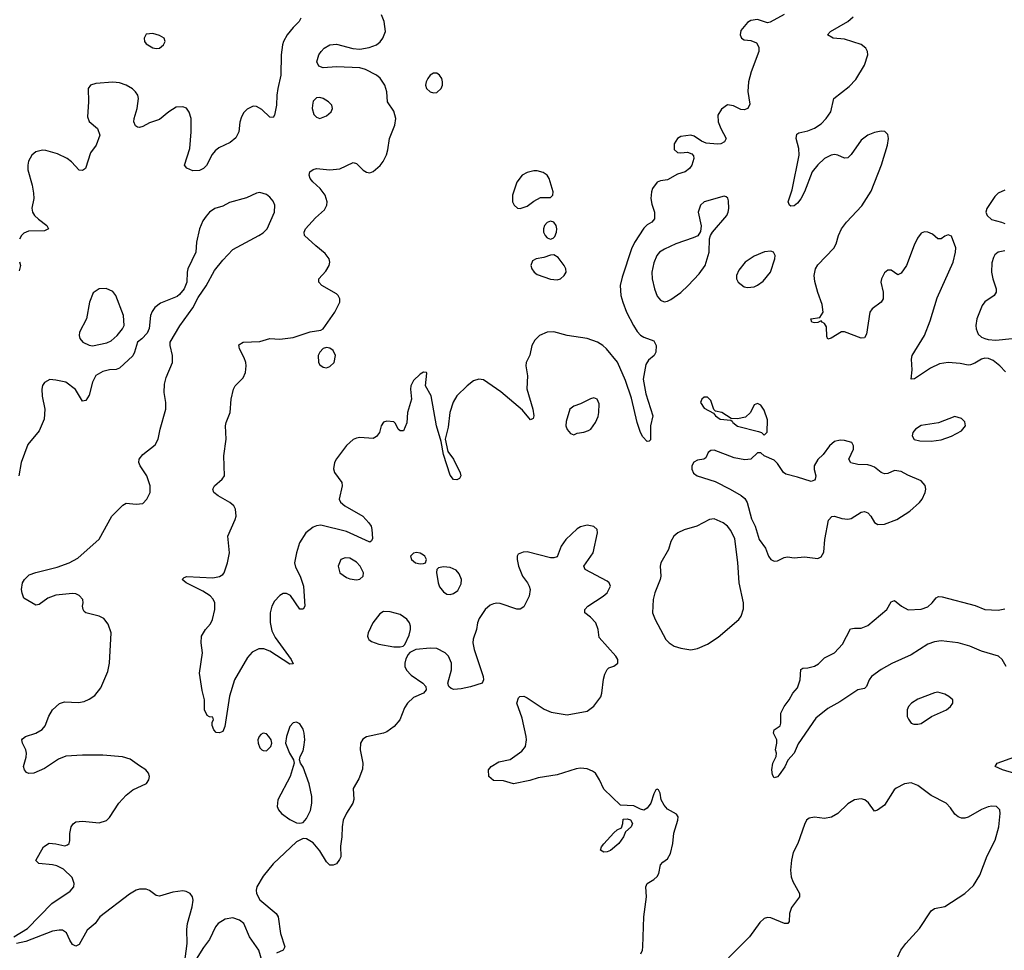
# Model space of a CAD drawing. Header units: inches. Extents: x 1449094 to 1618372, y 389908 to 534307.
# Tile 258 of 494: x 1581813 to 1587707, y 431350 to 436921. Entities that reach past the tile are written whole.
import ezdxf

# ---------------------------------------------------------------- set-up
doc = ezdxf.new("R2010")
doc.units = ezdxf.units.IN
doc.header["$MEASUREMENT"] = 0
doc.layers.add('B5483', color=7, linetype='Continuous')

msp = doc.modelspace()

# ---------------------------------------------------------------- linework, layer by layer
at = {"layer": 'B5483', "color": 5}
for points, elevation in [([(1583496.4, 436930), (1583486.7, 436910), (1583450, 436874.3), (1583414.3, 436830), (1583391.5, 436790), (1583386, 436770), (1583377.5, 436710), (1583376.9, 436590), (1583357.8, 436510), (1583351.5, 436468.5), (1583350.3, 436410), (1583339.3, 436350), (1583330, 436336), (1583310, 436337), (1583263.2, 436383.2), (1583230, 436402), (1583210, 436403.5), (1583175, 436385), (1583155.2, 436364.8), (1583140.2, 436339.8), (1583131.5, 436308.5), (1583124.2, 436250), (1583106.7, 436213.3), (1583073.6, 436186.4), (1583005.5, 436154.5), (1582983.2, 436136.8), (1582965.9, 436114.1), (1582931.2, 436048.8), (1582913, 436030), (1582890, 436018.3), (1582850, 436015.6), (1582813, 436033), (1582799.6, 436050), (1582830.8, 436150), (1582840.3, 436250), (1582839.2, 436330), (1582828.6, 436368.6), (1582811.8, 436391.8), (1582790, 436400.5), (1582750, 436397.2), (1582707, 436370), (1582650, 436323.5), (1582590, 436303), (1582550, 436282), (1582530, 436275.1), (1582518, 436278), (1582506, 436286), (1582496.2, 436310), (1582497.6, 436330), (1582516.9, 436390), (1582525.1, 436450), (1582520.9, 436470), (1582506, 436490), (1582487.7, 436507.7), (1582450, 436529.4), (1582410, 436542.9), (1582370, 436547), (1582270, 436539.3), (1582238, 436530), (1582222.8, 436510), (1582225.5, 436430), (1582219.8, 436339.8), (1582230, 436311.3), (1582278.8, 436270), (1582294, 436230), (1582270.4, 436169.6), (1582236.4, 436123.6), (1582206.8, 436030), (1582190, 436018), (1582170, 436020.9), (1582123.7, 436070), (1582097.2, 436090), (1582038.9, 436118.9), (1581970, 436137.4), (1581950, 436139.7), (1581910, 436129.6), (1581886, 436110), (1581866.5, 436073.5), (1581861.1, 436050), (1581862.3, 436022.3), (1581888.2, 435930), (1581896.3, 435883.7), (1581897.3, 435850), (1581886.6, 435793.4), (1581890.4, 435770), (1581902.4, 435750), (1581926.3, 435726.3), (1581976.4, 435690), (1581985.5, 435670), (1581962.6, 435657.4), (1581865.5, 435654.5), (1581837.2, 435642.8), (1581824.4, 435630), (1581811.7, 435608.3)], 520), ([(1586390, 436953.3), (1586306.2, 436906.2), (1586290, 436903), (1586230, 436922), (1586190, 436916.3), (1586170, 436905.1), (1586130, 436857.2), (1586126.7, 436830), (1586134, 436810), (1586150, 436800.4), (1586190, 436796.5), (1586222.8, 436782.8), (1586237.7, 436757.7), (1586238, 436730), (1586191.6, 436610), (1586176.3, 436550), (1586172.3, 436492.3), (1586183.6, 436416.4), (1586172.2, 436390), (1586150, 436381.1), (1586130, 436383.5), (1586086.1, 436406.1), (1586050, 436411.1), (1586014.1, 436385.9), (1585992.3, 436350), (1585993.7, 436310), (1586009.5, 436269.5), (1586041.3, 436210), (1586032.4, 436190), (1586010, 436178.3), (1585990, 436176.4), (1585922, 436182), (1585893.9, 436193.9), (1585850, 436224.5), (1585830, 436229.5), (1585770, 436222), (1585750.8, 436210), (1585730, 436179), (1585730, 436144), (1585750, 436127), (1585770, 436123.7), (1585810, 436128), (1585837.3, 436117.3), (1585845.8, 436105.8), (1585848.2, 436090), (1585836, 436050), (1585823.1, 436030), (1585796.3, 436010), (1585750, 435995.8), (1585690, 435963.1), (1585650, 435956.8), (1585630, 435948.3), (1585602, 435910), (1585595, 435890), (1585590.2, 435850), (1585596.5, 435816.5), (1585613.4, 435770), (1585613.4, 435730), (1585597.3, 435710), (1585570, 435693.6), (1585550, 435673.6), (1585492.9, 435587.1), (1585475.5, 435550), (1585419.2, 435380.8), (1585408.4, 435330), (1585412, 435270), (1585422.6, 435230), (1585444.9, 435170), (1585487.1, 435090), (1585510, 435054.6), (1585530, 435033.6), (1585550, 435021.6), (1585610, 434999), (1585622.3, 434970), (1585620.6, 434930), (1585611.3, 434910), (1585577.5, 434882.5), (1585562, 434858), (1585545, 434770), (1585560.9, 434680.9), (1585603.8, 434550), (1585588.4, 434490), (1585590, 434406), (1585582, 434398), (1585570, 434395.3), (1585543.8, 434423.8), (1585530, 434449), (1585508.9, 434508.9), (1585474.9, 434654.9), (1585440.3, 434760.3), (1585391, 434871), (1585325.6, 434950), (1585304.2, 434970), (1585272.4, 434990), (1585210, 435012.5), (1585090, 435029.8), (1585010, 435051.9), (1584970, 435049.7), (1584924, 435030), (1584896.7, 435003.3), (1584878.4, 434970), (1584866.4, 434913.6), (1584844, 434870), (1584843, 434850), (1584852.7, 434790), (1584848.7, 434711.3), (1584885.3, 434590), (1584890.3, 434549.7), (1584886.8, 434533.2), (1584870, 434526.6), (1584822.8, 434582.8), (1584693.8, 434693.8), (1584590, 434765.6), (1584562, 434770), (1584530, 434759.3), (1584491.5, 434730), (1584429.4, 434670), (1584408.7, 434631.3), (1584387.3, 434570), (1584377.9, 434482.1), (1584360.4, 434410), (1584377, 434337), (1584410.2, 434290), (1584450.6, 434209.4), (1584453.4, 434190), (1584444.9, 434175.1), (1584430, 434167), (1584410, 434169.4), (1584390, 434195.3), (1584350, 434318), (1584336.2, 434396.2), (1584307.9, 434490), (1584276.8, 434670), (1584242.9, 434730), (1584250, 434806), (1584249, 434809), (1584230, 434811.8), (1584210, 434798.4), (1584170, 434762), (1584155.3, 434730), (1584152.2, 434710), (1584159.5, 434650), (1584134, 434570), (1584130, 434508.7), (1584110, 434459.5), (1584090, 434460.7), (1584079.5, 434470), (1584063.7, 434503.7), (1584053, 434513), (1584010, 434517.6), (1583990, 434512), (1583977.6, 434490), (1583966.5, 434450), (1583950, 434425.7), (1583930, 434414.5), (1583850, 434419.8), (1583830, 434416.8), (1583810, 434407.1), (1583770, 434371.6), (1583710, 434292.7), (1583698.4, 434270), (1583692, 434232), (1583697.2, 434210), (1583741.7, 434150), (1583743.6, 434130), (1583726.4, 434050), (1583733.4, 434033.4), (1583759.1, 434010), (1583867.3, 433950), (1583904, 433910), (1583916.3, 433890), (1583920.5, 433870), (1583924.9, 433815.1), (1583919.3, 433800.7), (1583910, 433793.2), (1583905.4, 433794.6), (1583770, 433856.5), (1583615.2, 433895.2), (1583590, 433892.1), (1583570, 433883.9), (1583525.8, 433850), (1583488.1, 433790), (1583470.2, 433729.8), (1583458.6, 433670), (1583463.6, 433643.6), (1583491.4, 433590), (1583511.6, 433530), (1583519.3, 433410), (1583510, 433393.2), (1583490, 433392.7), (1583433.5, 433473.5), (1583410, 433487.1), (1583390, 433486), (1583370, 433475.1), (1583339.5, 433440.5), (1583323.5, 433410), (1583312.7, 433370), (1583311.8, 433311.8), (1583322, 433262), (1583342.7, 433222.7), (1583438, 433090), (1583450, 433066), (1583430, 433063.7), (1583310, 433140.5), (1583274.3, 433154.3), (1583244.5, 433155.5), (1583204.5, 433135.5), (1583176.7, 433103.3), (1583098.4, 432970), (1583068.3, 432871.7), (1583042, 432690), (1583030, 432660.7), (1583010, 432651.5), (1582990, 432654.5), (1582974.5, 432670), (1582964.7, 432695.3), (1582964.7, 432715.3), (1582973.2, 432730), (1582970, 432746), (1582950, 432748), (1582936.4, 432756.4), (1582919, 432790), (1582919, 432850), (1582905.6, 432905.6), (1582889.6, 433010), (1582908.2, 433130), (1582899.6, 433190), (1582900.9, 433230), (1582925.6, 433270), (1582954.9, 433305.1), (1582966.6, 433330), (1582980.8, 433390), (1582980.9, 433430), (1582972.2, 433452.2), (1582953, 433473), (1582910, 433499.7), (1582809.2, 433550), (1582785.2, 433570), (1582797.2, 433582.8), (1582812.9, 433587.1), (1582970, 433580.3), (1583010, 433587), (1583030, 433599.3), (1583038, 433610), (1583058, 433670), (1583068.5, 433730), (1583059.1, 433830), (1583102.6, 433930), (1583108.2, 433950), (1583105.1, 433990), (1583094.3, 434010), (1583070.6, 434030.6), (1583000.9, 434070), (1582975.1, 434090), (1582969.3, 434110), (1582979.3, 434130), (1583025.2, 434170), (1583039.3, 434190), (1583035.6, 434310), (1583049.3, 434410), (1583046, 434490), (1583049.3, 434510), (1583073.2, 434570), (1583079.3, 434650), (1583092.7, 434710), (1583102.7, 434730), (1583150, 434776.3), (1583165.4, 434810), (1583169.7, 434850), (1583166.9, 434870), (1583157.6, 434897.6), (1583129.3, 434950), (1583126, 434974), (1583150, 434990.7), (1583250, 434994.9), (1583310, 435012.2), (1583370, 435008.4), (1583450, 435018.9), (1583553, 435053), (1583616.6, 435063.4), (1583630, 435070.8), (1583700.4, 435170), (1583729.7, 435230), (1583729.7, 435250), (1583720.5, 435270), (1583710, 435280.5), (1583620.9, 435330), (1583603.7, 435350), (1583604.5, 435370), (1583644.9, 435415.1), (1583666.6, 435450), (1583669.5, 435470), (1583665.1, 435490), (1583642.5, 435522.5), (1583586.7, 435566.7), (1583518.7, 435630), (1583515.4, 435650), (1583523.5, 435670), (1583584.7, 435735.3), (1583637.4, 435782.6), (1583651.5, 435810), (1583652.8, 435830), (1583642.7, 435870), (1583611.4, 435911.4), (1583567, 435950), (1583552.3, 435970), (1583546.6, 435990), (1583549.3, 436010), (1583570, 436024.9), (1583590, 436030.4), (1583670, 436022.3), (1583730, 436027.8), (1583810, 436066.4), (1583830, 436060.5), (1583870, 436020.7), (1583890, 436007.7), (1583910, 436005.5), (1583930, 436013.4), (1583971.1, 436048.9), (1583988.2, 436071.8), (1584008.3, 436111.7), (1584017.7, 436142.3), (1584027.4, 436210), (1584058.3, 436290), (1584064, 436330), (1584053.7, 436373.7), (1584014.7, 436430), (1584011.9, 436490), (1583999.3, 436530), (1583971.3, 436571.3), (1583950, 436588.4), (1583883.1, 436623.1), (1583850, 436632.4), (1583710, 436639.7), (1583630, 436632.2), (1583603.8, 436643.8), (1583592.2, 436670), (1583603.1, 436710), (1583617.2, 436730), (1583636.3, 436750), (1583670, 436770.3), (1583710, 436773.8), (1583808.2, 436748.2), (1583850, 436745), (1583906.1, 436753.9), (1583950, 436770.3), (1583971.8, 436788.2), (1583987.8, 436810), (1584002.4, 436850), (1583995.8, 436910), (1583978.3, 436950)], 520), ([(1587713.8, 434813.8), (1587679.3, 434850), (1587640.1, 434880.1), (1587612.1, 434892.1), (1587590, 434894), (1587570, 434889.6), (1587530, 434865.1), (1587504.7, 434855.3), (1587490, 434853.6), (1587443.1, 434863.1), (1587370, 434868.7), (1587318.3, 434861.7), (1587264.5, 434835.5), (1587170, 434772), (1587149.6, 434769.6), (1587155.6, 434824.4), (1587151.6, 434888.4), (1587155.6, 434910), (1587229.8, 435030.2), (1587262.5, 435117.5), (1587304.8, 435255.2), (1587401.6, 435470), (1587414.7, 435530), (1587416, 435556), (1587390, 435625.2), (1587370, 435632.7), (1587350, 435626), (1587330, 435609.4), (1587310, 435609.2), (1587277.4, 435637.4), (1587250, 435649.8), (1587230, 435651.6), (1587210, 435642.5), (1587187.3, 435612.7), (1587168, 435572), (1587121.5, 435450), (1587090, 435403.6), (1587070, 435394.5), (1587030, 435420.9), (1587010, 435420.9), (1586990, 435406), (1586972.4, 435370), (1586968.8, 435350), (1586981.6, 435290), (1586981.6, 435250), (1586970.6, 435230), (1586916.3, 435190), (1586902.4, 435170), (1586882, 435038), (1586870, 435017.2), (1586850, 435015.1), (1586750, 435052), (1586731.9, 435051.9), (1586670, 435014.5), (1586650, 435009.2), (1586645.1, 435025.1), (1586642.2, 435082.2), (1586630, 435103), (1586616, 435110), (1586610, 435119), (1586590, 435108.2), (1586570, 435106), (1586555.3, 435110), (1586549.3, 435130), (1586602, 435138), (1586622.6, 435170), (1586617.2, 435217.2), (1586590, 435288), (1586573.8, 435353.8), (1586569.6, 435390), (1586577.6, 435430), (1586590, 435453), (1586686.9, 435553.1), (1586701, 435579), (1586714.3, 435630), (1586733, 435670), (1586762.4, 435710), (1586853.9, 435806.1), (1586910, 435895.3), (1586971.6, 436051.6), (1587007.4, 436170), (1587013.8, 436210), (1587010, 436233.6), (1586991.3, 436251.3), (1586970, 436253.8), (1586930, 436246), (1586890, 436229.8), (1586850, 436200.3), (1586790, 436115.1), (1586770, 436093.6), (1586750, 436091.5), (1586710, 436109.7), (1586690, 436113.3), (1586670, 436110.8), (1586630.3, 436090), (1586590, 436052.1), (1586556.8, 436010), (1586511, 435890), (1586490, 435848), (1586470, 435823), (1586450, 435807.8), (1586430, 435804.5), (1586421.2, 435810), (1586412.3, 435830), (1586437.3, 435902.7), (1586479.5, 436110), (1586477.1, 436150), (1586461.5, 436210), (1586464.7, 436235.3), (1586476.1, 436243.9), (1586530, 436255.2), (1586570, 436271.1), (1586610, 436298.4), (1586640.3, 436330), (1586667.8, 436370), (1586686.9, 436450), (1586778.2, 436521.8), (1586817.6, 436562.4), (1586870.8, 436650), (1586889.8, 436710), (1586888.6, 436730), (1586879.1, 436750), (1586850, 436773.2), (1586750, 436804.5), (1586682, 436810), (1586649.5, 436830), (1586666.6, 436850), (1586769.8, 436910.2), (1586801.5, 436938.5)], 520), ([(1587710, 435900.9), (1587670, 435883.7), (1587650, 435863.7), (1587602, 435790), (1587596.3, 435770), (1587604, 435750), (1587630, 435724.9), (1587691, 435710), (1587710, 435700.5)], 520), ([(1581779, 431430), (1581859.2, 431480.8), (1582006.6, 431630), (1582116.1, 431703.9), (1582137.7, 431730), (1582140.3, 431750), (1582126.8, 431786.8), (1582075.9, 431835.9), (1582035.3, 431855.3), (1582010, 431862), (1581928, 431870), (1581910, 431888), (1581955.3, 431970), (1581990, 431990.8), (1582030, 431988), (1582084, 431976), (1582098.6, 431981.4), (1582108.7, 431990), (1582112.9, 432007.1), (1582112.7, 432050), (1582121.2, 432090), (1582132.5, 432107.5), (1582150, 432118.8), (1582190, 432124), (1582290, 432114), (1582332.5, 432127.5), (1582350, 432144.7), (1582407.3, 432230), (1582450, 432278), (1582490, 432310.4), (1582571.5, 432348.5), (1582586.6, 432370), (1582589.4, 432390), (1582583.7, 432410), (1582569.2, 432430), (1582530, 432453.6), (1582475.3, 432495.3), (1582428, 432508), (1582310, 432517.5), (1582190, 432518.9), (1582088.5, 432511.5), (1582045.6, 432494.4), (1581962.5, 432437.5), (1581898, 432410), (1581867.9, 432407.9), (1581854.5, 432414.5), (1581841.2, 432430), (1581836, 432450), (1581853, 432507), (1581854, 432530), (1581849.6, 432549.6), (1581829.2, 432590), (1581825.2, 432610), (1581830, 432616), (1581848.7, 432630), (1581910, 432650.4), (1581948.3, 432671.7), (1581966.5, 432693.5), (1581988, 432752), (1582009.3, 432790), (1582052, 432828), (1582082.5, 432837.5), (1582166.2, 432833.8), (1582200.1, 432839.9), (1582230, 432852.7), (1582263.8, 432876.2), (1582298.9, 432921.1), (1582340.1, 433019.9), (1582351.1, 433068.9), (1582361, 433250), (1582343.5, 433303.5), (1582316.4, 433336.4), (1582290, 433349.7), (1582209.7, 433369.7), (1582198.9, 433378.9), (1582192.3, 433390), (1582189.6, 433409.6), (1582194, 433430), (1582191.8, 433450), (1582170, 433474.5), (1582150, 433485.1), (1582130, 433485.6), (1582030, 433475.4), (1581982.4, 433457.6), (1581930, 433419.3), (1581910, 433416), (1581838.6, 433458.6), (1581827.2, 433487.2), (1581823.7, 433510), (1581829.4, 433550), (1581841.2, 433570), (1581870, 433598), (1581910, 433612.7), (1582036.9, 433643.1), (1582110, 433670.2), (1582162.2, 433697.8), (1582289, 433811), (1582365.1, 433950), (1582430, 434014.9), (1582450, 434026), (1582510, 434021.6), (1582550, 434025.5), (1582575.1, 434050), (1582593.7, 434090), (1582593.7, 434130), (1582573.5, 434190), (1582533.5, 434250), (1582526.4, 434270), (1582528.6, 434290), (1582550, 434318.7), (1582624.2, 434375.8), (1582643.1, 434410), (1582654, 434470), (1582687.6, 434590), (1582688.7, 434630), (1582677.2, 434690), (1582679.8, 434740.2), (1582690, 434778.8), (1582727.8, 434870), (1582727.8, 434910), (1582713.6, 434970), (1582713.6, 434990), (1582772.4, 435087.6), (1582850, 435195.5), (1582882.4, 435257.6), (1582930, 435328.2), (1582980.2, 435419.8), (1583030, 435482.6), (1583090, 435544.9), (1583245.2, 435630), (1583270, 435645.5), (1583295.1, 435670), (1583338, 435770), (1583339.7, 435810), (1583330, 435834.5), (1583310, 435858.4), (1583290, 435874.5), (1583250, 435886), (1583230, 435882.4), (1583170, 435854.3), (1583070, 435827.1), (1583030, 435805.4), (1582982, 435790), (1582950, 435768.4), (1582930, 435745.7), (1582910, 435717.4), (1582888.7, 435670), (1582872, 435590), (1582866.7, 435530), (1582820.3, 435430), (1582815.8, 435410), (1582814.4, 435350), (1582798, 435310), (1582770, 435276), (1582755.1, 435264.9), (1582656.7, 435223.3), (1582622, 435198), (1582605.8, 435174.2), (1582596.4, 435150), (1582587.5, 435072.5), (1582576.3, 435043.7), (1582544.7, 435010), (1582518, 434990), (1582500.7, 434930), (1582490, 434909), (1582410, 434836), (1582390, 434827), (1582350, 434825.6), (1582310, 434815.4), (1582270, 434791.2), (1582249.3, 434750.7), (1582230, 434674), (1582210, 434641.2), (1582190, 434637.2), (1582147, 434707), (1582090, 434751), (1582030, 434764), (1581993.5, 434766.5), (1581961.6, 434750), (1581949.1, 434730.9), (1581946, 434710), (1581947.7, 434667.7), (1581963.1, 434590), (1581960.5, 434530), (1581930, 434459), (1581862.6, 434377.4), (1581823.1, 434270), (1581808.7, 434190)], 540), ([(1587710, 435538), (1587670, 435529.7), (1587650, 435514), (1587641.6, 435498.4), (1587633.3, 435466.7), (1587631.3, 435410), (1587637.8, 435370), (1587658, 435310), (1587657.6, 435290), (1587646, 435270), (1587590, 435232.6), (1587573.6, 435210), (1587543.2, 435130), (1587536.5, 435090), (1587537.8, 435070), (1587550, 435039.3), (1587570, 435021.1), (1587590, 435011.8), (1587610, 435006), (1587656.3, 435003.7), (1587753.2, 435013.2)], 520), ([(1581812.1, 435472.1), (1581819.1, 435450), (1581810, 435418)], 520), ([(1585530.8, 431329.2), (1585541.4, 431350), (1585544.2, 431370), (1585549.8, 431550.2), (1585565.7, 431670), (1585560.5, 431730), (1585569.7, 431750.3), (1585610, 431773.7), (1585628.8, 431791.2), (1585638.3, 431810), (1585650, 431861), (1585662.4, 431877.6), (1585690, 431898), (1585709, 431930), (1585722.7, 431990), (1585729.6, 432050.4), (1585753.2, 432130), (1585754, 432150), (1585744.7, 432164.7), (1585690, 432195.3), (1585670, 432218), (1585653.2, 432250), (1585648, 432290), (1585638, 432310), (1585630, 432315.3), (1585622, 432310), (1585610, 432286), (1585590.8, 432230), (1585570, 432201.2), (1585550, 432189), (1585530, 432194), (1585490, 432215.3), (1585410, 432218), (1585310, 432314), (1585284.2, 432370), (1585259.6, 432410), (1585242.9, 432422.9), (1585210, 432436), (1585170, 432440.4), (1585143.6, 432436.4), (1585030, 432401.3), (1584916.7, 432383.3), (1584866, 432366), (1584770, 432346.6), (1584710, 432363.7), (1584650, 432366), (1584621.2, 432390), (1584619, 432430), (1584635.3, 432450), (1584681.3, 432478.7), (1584750, 432492.2), (1584818.5, 432541.5), (1584840.7, 432570), (1584847.6, 432610), (1584845.6, 432630), (1584820.7, 432740.7), (1584789.2, 432830), (1584799, 432861), (1584808, 432870), (1584830, 432870.8), (1584850, 432860.7), (1584952.8, 432792.8), (1584994.7, 432774.7), (1585090, 432759.1), (1585210, 432781.3), (1585250, 432812.4), (1585291.8, 432868.2), (1585298.3, 432890), (1585307.7, 432972.3), (1585316.2, 433003.8), (1585329.5, 433030.5), (1585339.3, 433040.7), (1585368.9, 433051.1), (1585394, 433070), (1585394, 433090), (1585382, 433110), (1585282, 433222), (1585276, 433270), (1585261.2, 433310), (1585230, 433345.2), (1585195.3, 433370), (1585195.3, 433390), (1585214, 433410), (1585306, 433470), (1585329.4, 433490), (1585349.4, 433530), (1585342.7, 433550), (1585330, 433560.9), (1585199, 433630), (1585189.4, 433649.4), (1585246, 433730), (1585272.3, 433850), (1585269.3, 433870), (1585250, 433886.6), (1585210, 433895.1), (1585170, 433885.7), (1585150, 433872.4), (1585083.1, 433810), (1585054.9, 433770), (1585030, 433706), (1585010, 433699.5), (1584990, 433700.5), (1584850, 433735.1), (1584826.2, 433733.8), (1584798, 433722), (1584790.6, 433709.4), (1584790.5, 433690), (1584799.5, 433650), (1584822.4, 433590), (1584853.4, 433550), (1584863, 433530), (1584868, 433510), (1584862.4, 433470), (1584830, 433406), (1584810, 433392.3), (1584790, 433392), (1584690, 433425.4), (1584670, 433428.2), (1584650, 433424.7), (1584630, 433415.6), (1584599.3, 433390), (1584562.8, 433337.2), (1584553, 433310), (1584548.2, 433270), (1584528.2, 433211.8), (1584525.8, 433190), (1584533.4, 433150), (1584588.4, 432990), (1584590.5, 432969.5), (1584581, 432950), (1584512.4, 432927.6), (1584455.6, 432915.6), (1584412, 432912), (1584397, 432917), (1584381.2, 432930), (1584376, 432950), (1584397.7, 433030), (1584398, 433070), (1584379.8, 433110), (1584359.7, 433130), (1584310, 433156.8), (1584270, 433159.3), (1584184.7, 433150), (1584148, 433132), (1584139.3, 433120.7), (1584125.5, 433094.5), (1584119.5, 433070), (1584119.5, 433050), (1584127.8, 433027.8), (1584156.3, 432996.3), (1584226.8, 432950), (1584244, 432930), (1584246.8, 432910), (1584231.3, 432890), (1584170, 432862.7), (1584134.8, 432830), (1584117.5, 432802.5), (1584088.4, 432730), (1584055.5, 432690), (1584010, 432657.6), (1583991, 432650), (1583890, 432627.8), (1583866.8, 432613.2), (1583852.4, 432590), (1583852, 432550), (1583868.2, 432470), (1583866.2, 432433.8), (1583844.1, 432375.9), (1583810, 432318), (1583812.8, 432252.8), (1583808.4, 432230), (1583769.1, 432170.9), (1583750.3, 432130), (1583742.6, 432090), (1583741.6, 432030), (1583733.2, 431973.2), (1583736, 431910), (1583727.1, 431892.9), (1583710, 431868.7), (1583690, 431859), (1583670, 431859), (1583650, 431879), (1583610, 431945.2), (1583570, 431994), (1583530, 432018), (1583510, 432019), (1583470, 431999.3), (1583330, 431867), (1583270, 431794.5), (1583233.7, 431730), (1583229, 431710), (1583231.5, 431690), (1583250, 431652.2), (1583348.2, 431570), (1583359.5, 431550), (1583374, 431450), (1583399.5, 431370), (1583390.7, 431350), (1583350, 431333.3)], 540), ([(1587719.1, 433050), (1587695.1, 433090), (1587672, 433110), (1587570, 433140.9), (1587500.7, 433170), (1587430, 433189.8), (1587330, 433202.8), (1587290, 433196.2), (1587250, 433182.7), (1587150, 433119.7), (1587033.4, 433066.6), (1586969.2, 433030.8), (1586911.6, 432988.4), (1586897.1, 432970), (1586882.8, 432930), (1586870, 432917.2), (1586830, 432909.5), (1586721.6, 432838.4), (1586650, 432798.3), (1586579.4, 432740.6), (1586473.8, 432586.2), (1586450, 432529.4), (1586412.2, 432487.8), (1586392.3, 432447.7), (1586359.8, 432400.2), (1586350, 432388), (1586330, 432382), (1586320.1, 432400.1), (1586315.1, 432430), (1586320.7, 432470), (1586340.9, 432510), (1586342.7, 432530), (1586338, 432550), (1586345.1, 432590), (1586344.5, 432610), (1586326, 432650), (1586329, 432670), (1586365.2, 432694.8), (1586369.3, 432710.7), (1586369.6, 432770.4), (1586389.3, 432810), (1586419, 432850), (1586441.2, 432890), (1586470, 432922), (1586486, 432970), (1586489.1, 433030.9), (1586500.9, 433039.1), (1586530, 433040.4), (1586570, 433050.3), (1586594.4, 433065.6), (1586630, 433100.9), (1586690, 433131.5), (1586738.2, 433181.8), (1586785.8, 433274.2), (1586810, 433279.5), (1586850, 433278.7), (1586890, 433294.9), (1587002.9, 433390), (1587030, 433436), (1587039.3, 433440.7), (1587050, 433444), (1587090.7, 433410), (1587131.2, 433388.8), (1587210, 433392.7), (1587250, 433406.3), (1587275.8, 433430), (1587299.3, 433460.7), (1587312.7, 433467.3), (1587334.3, 433465.7), (1587533.4, 433413.4), (1587590, 433391.3), (1587670, 433385.4), (1587710, 433395)], 520), ([(1587770, 432408.8), (1587695.3, 432430), (1587653.2, 432450), (1587664, 432470), (1587770, 432508.8)], 520), ([(1587068.7, 431311.3), (1587088.2, 431350), (1587117.4, 431390), (1587200.3, 431479.7), (1587270, 431586.4), (1587290, 431601.3), (1587350, 431612.7), (1587470, 431690.3), (1587522.2, 431737.8), (1587559.6, 431800.4), (1587603.9, 431916.1), (1587652.2, 432010), (1587674.5, 432090), (1587683.1, 432170), (1587679.7, 432190), (1587659.3, 432210), (1587633.3, 432213.3), (1587610, 432208.5), (1587570, 432192), (1587490, 432147.1), (1587470, 432141), (1587450, 432141), (1587430, 432148.3), (1587410, 432164.7), (1587383.9, 432203.9), (1587358.3, 432230), (1587270, 432277.3), (1587190, 432335.9), (1587150, 432352.1), (1587110, 432347.1), (1587059, 432321), (1587047.4, 432310), (1586990, 432218.4), (1586948.9, 432188.9), (1586930, 432184), (1586893.4, 432233.4), (1586871.5, 432251.5), (1586850, 432257), (1586810, 432251.8), (1586770, 432227), (1586711, 432169), (1586673.4, 432146.6), (1586630, 432138.5), (1586570, 432147.6), (1586539, 432141), (1586523.8, 432130), (1586510, 432104), (1586470.3, 431990), (1586443.8, 431936.2), (1586432.6, 431890), (1586428, 431830), (1586431.6, 431790), (1586442, 431762), (1586481.6, 431690), (1586481.6, 431670), (1586432.9, 431607.1), (1586421.1, 431570), (1586418.3, 431521.7), (1586410.4, 431509.6), (1586390.4, 431509.6), (1586310, 431543.5), (1586290, 431546.3), (1586270, 431540.7), (1586243.2, 431516.8), (1586181.6, 431430), (1586055.3, 431304.7)], 540), ([(1582800.7, 431270), (1582815.4, 431390), (1582814.3, 431474.3), (1582818.5, 431510), (1582846.2, 431610), (1582852.1, 431650), (1582847.8, 431670), (1582834, 431690), (1582810, 431702), (1582790, 431705.4), (1582730, 431698.5), (1582650, 431674.3), (1582630, 431678), (1582590, 431708.2), (1582570, 431716.4), (1582530, 431716.4), (1582510, 431709.7), (1582470, 431686.9), (1582293.4, 431550), (1582264.4, 431510), (1582217.1, 431470), (1582170, 431384), (1582150, 431374), (1582130, 431384), (1582112.7, 431410), (1582094.3, 431454.3), (1582070, 431469.6), (1582050, 431471.2), (1582010, 431465.3), (1581850, 431402.6), (1581794, 431390)], 540), ([(1583290, 431195.3), (1583244.8, 431350), (1583189.7, 431430), (1583155.1, 431510), (1583130, 431531), (1583090, 431544.4), (1583043, 431537), (1583000.5, 431510), (1582984.9, 431490), (1582950, 431415.1), (1582912.8, 431367.2), (1582870, 431297)], 540)]:
    msp.add_lwpolyline(points, dxfattribs=dict(at, elevation=elevation))
for points, elevation in [([(1582610, 436839.5), (1582570, 436834), (1582558.8, 436810), (1582560.7, 436790), (1582570, 436776), (1582610, 436753), (1582630, 436748.8), (1582650, 436750.5), (1582674.5, 436770), (1582683.7, 436790), (1582677.2, 436810), (1582650, 436826.6)], 520), ([(1584290, 436601.6), (1584270, 436589.5), (1584255.8, 436570), (1584246, 436550), (1584242.6, 436530), (1584248.8, 436510), (1584270, 436490.4), (1584290, 436483.7), (1584310, 436486.4), (1584336.2, 436510), (1584345.1, 436530), (1584345.1, 436550), (1584339.6, 436570), (1584326, 436590), (1584310, 436600.7)], 520), ([(1583610, 436455.6), (1583590, 436454), (1583570, 436433.2), (1583565.3, 436410), (1583564.9, 436390), (1583574.6, 436354.6), (1583590, 436337.3), (1583610, 436330.6), (1583650, 436346.4), (1583678, 436370), (1583686.6, 436390), (1583682.7, 436410), (1583662.7, 436430), (1583630, 436449.5)], 540), ([(1584910, 436016.8), (1584890, 436016.5), (1584850, 436005.7), (1584821.3, 435990), (1584790, 435949.6), (1584762.8, 435870), (1584762.6, 435830), (1584772.7, 435810), (1584793.4, 435793.4), (1584810, 435790.3), (1584850, 435804.6), (1584890, 435834), (1584930, 435856.3), (1584990, 435856), (1585004, 435870), (1585006, 435890), (1584983.5, 435970), (1584969.8, 435989.8), (1584945.8, 436005.8)], 520), ([(1586030, 435865.2), (1585910, 435831.2), (1585888.1, 435811.9), (1585875.3, 435770), (1585892.3, 435687.7), (1585887.6, 435652.4), (1585871.7, 435628.3), (1585845.3, 435614.7), (1585740, 435580), (1585672, 435548), (1585644, 435530), (1585627.5, 435510), (1585610, 435466), (1585597.8, 435410), (1585598.8, 435370), (1585613.2, 435310), (1585630, 435265.5), (1585650, 435241.6), (1585670, 435232.4), (1585690, 435235.3), (1585710, 435245.7), (1585770, 435288.9), (1585815.1, 435330), (1585880.9, 435399.1), (1585915.8, 435450), (1585939.7, 435530), (1585942.9, 435610), (1585949.3, 435630), (1585960.9, 435650), (1586045.1, 435750), (1586054.7, 435770), (1586058.7, 435790), (1586056.6, 435836.6), (1586052.3, 435852.3), (1586041.2, 435861.2)], 540), ([(1584990, 435715.1), (1584970, 435707.6), (1584955.3, 435690), (1584948.1, 435670), (1584949.3, 435649.3), (1584959.5, 435630), (1584970, 435615.5), (1584990, 435607.7), (1585007.2, 435612.8), (1585016.1, 435623.9), (1585026, 435650), (1585027.8, 435670), (1585023.6, 435690), (1585010, 435709.4)], 520), ([(1585010, 435512.7), (1584990, 435512.3), (1584950, 435497.6), (1584904.7, 435490), (1584882.9, 435477.1), (1584873, 435450), (1584879.3, 435430), (1584893, 435410), (1584910, 435396.4), (1584990, 435367.2), (1585030, 435364.4), (1585050, 435370.7), (1585073.2, 435390), (1585085.2, 435410), (1585082.7, 435430), (1585073.2, 435450), (1585037.2, 435497.2)], 520), ([(1586310, 435535.6), (1586271.9, 435531.9), (1586210, 435504.8), (1586156.1, 435470), (1586117.2, 435422.8), (1586104.4, 435390), (1586104.7, 435370), (1586114.3, 435350), (1586150, 435322.2), (1586170, 435317.6), (1586210, 435322.8), (1586230, 435331.5), (1586263.6, 435356.4), (1586306.6, 435410), (1586332.8, 435490), (1586335.1, 435510), (1586326, 435530)], 540), ([(1582330, 435312.8), (1582290, 435309.6), (1582254, 435286), (1582230.4, 435230), (1582214, 435130), (1582170.4, 435050), (1582168.4, 435030), (1582172.5, 435012.5), (1582190.3, 434990.3), (1582230, 434972.2), (1582250, 434968.8), (1582334, 434986), (1582361, 434999), (1582397.2, 435030), (1582429, 435070), (1582439, 435090), (1582434.5, 435150), (1582389.6, 435270), (1582370, 435293.3)], 540), ([(1583650, 434959.5), (1583630, 434952.7), (1583608.9, 434931.1), (1583600.3, 434910), (1583601.1, 434870), (1583610, 434855.5), (1583630, 434840.3), (1583650, 434838), (1583670, 434844.6), (1583695.1, 434870), (1583704.2, 434910), (1583690, 434940.9), (1583670, 434954)], 520), ([(1585930, 434661.2), (1585910, 434661.2), (1585896, 434650), (1585887.7, 434630), (1585910, 434596), (1585966.4, 434566.4), (1585978, 434550), (1586006, 434530), (1586070, 434524.7), (1586078.8, 434518.8), (1586081, 434510), (1586110, 434488.4), (1586236.3, 434456.3), (1586254, 434450), (1586270, 434434), (1586288, 434452), (1586290, 434526), (1586270, 434584), (1586250, 434614), (1586230, 434624), (1586210, 434615.3), (1586187.3, 434570), (1586157.3, 434542.7), (1586110, 434532), (1586072.9, 434532.9), (1586015.3, 434570), (1585978, 434578), (1585967.3, 434587.3), (1585950, 434642)], 540), ([(1585250, 434657), (1585230, 434652), (1585170, 434621.3), (1585130, 434607.8), (1585106.4, 434590), (1585083.4, 434516.6), (1585082.4, 434490), (1585090, 434467.3), (1585110, 434444), (1585130, 434436), (1585150, 434446.8), (1585190, 434451.4), (1585218.8, 434461.2), (1585231.3, 434470), (1585259.7, 434510), (1585275.2, 434544.8), (1585280.5, 434570), (1585281, 434621), (1585269.5, 434649.5)], 540), ([(1587410, 434546), (1587312.1, 434507.9), (1587208.7, 434491.3), (1587174.8, 434470), (1587158.8, 434450), (1587154.8, 434430), (1587168.3, 434408.3), (1587200.4, 434400.4), (1587270, 434398.4), (1587330, 434406.4), (1587390, 434428.2), (1587450, 434459.1), (1587475.1, 434490), (1587470, 434514), (1587450, 434534)], 540), ([(1586723.6, 434403.6), (1586690, 434396.9), (1586661.1, 434370), (1586622.3, 434317.7), (1586590, 434289), (1586568.2, 434250), (1586568.4, 434228.4), (1586578.8, 434190), (1586574.8, 434170), (1586570, 434164), (1586550, 434157.2), (1586470, 434182.9), (1586399.6, 434199.6), (1586386, 434210), (1586350, 434265.2), (1586330, 434285.2), (1586269.3, 434309.3), (1586250, 434328), (1586230, 434328), (1586190.6, 434289.4), (1586153.7, 434286.3), (1586090, 434297.6), (1585970, 434343.6), (1585950, 434342.9), (1585933.4, 434330), (1585920.7, 434299.3), (1585908.7, 434291.3), (1585870, 434285.1), (1585847.7, 434272.3), (1585836, 434250), (1585837.4, 434230), (1585847.5, 434207.5), (1585868, 434190), (1585976.1, 434156.1), (1586066.8, 434110), (1586131.9, 434071.9), (1586154, 434054), (1586167.3, 434030), (1586192.8, 433932.8), (1586216.3, 433890), (1586239.3, 433810), (1586278, 433758), (1586295.3, 433710), (1586308.5, 433690), (1586330, 433678.7), (1586350, 433682), (1586390, 433701.3), (1586410, 433704.9), (1586450, 433700.4), (1586510, 433705.5), (1586590, 433694.8), (1586610, 433706), (1586626.3, 433733.7), (1586633, 433810), (1586654.9, 433925.1), (1586673.8, 433946.2), (1586690, 433948.4), (1586734.5, 433934.5), (1586770, 433930.3), (1586790, 433936), (1586850, 433972.4), (1586870, 433976.4), (1586890.7, 433970), (1586908.8, 433948.8), (1586930.4, 433910.4), (1586950, 433898.4), (1586990, 433901.5), (1587063.7, 433930), (1587141.3, 433978.7), (1587198.7, 434030), (1587214.7, 434050), (1587234, 434090), (1587237.4, 434110), (1587233.5, 434133.5), (1587210, 434160.7), (1587130, 434194.5), (1587090, 434217), (1587050, 434222), (1587010, 434205.1), (1586990, 434202.9), (1586970, 434209.6), (1586930, 434241.6), (1586910, 434251.3), (1586890, 434256.9), (1586830, 434258), (1586787.6, 434267.6), (1586777.2, 434290), (1586803.7, 434350), (1586805.2, 434370), (1586794, 434390), (1586750, 434402.4)], 540), ([(1585970, 433932.3), (1585942, 433930), (1585866.8, 433890), (1585790, 433866.9), (1585753.4, 433850), (1585728.5, 433830), (1585710, 433797.2), (1585696, 433750), (1585652, 433670), (1585647, 433650), (1585650.4, 433590), (1585646.7, 433570), (1585614.9, 433490), (1585604.9, 433450), (1585601.3, 433370), (1585616.4, 433330), (1585681.3, 433210), (1585700.5, 433190), (1585731.4, 433171.4), (1585770, 433158.3), (1585830, 433149), (1585870, 433156.9), (1585930, 433183.1), (1585994.7, 433225.3), (1586118.4, 433330), (1586131.5, 433350), (1586146, 433394), (1586145.7, 433430), (1586120.3, 433550), (1586112.6, 433672.6), (1586094, 433814), (1586070, 433862.7), (1586050, 433889.4), (1586024, 433910)], 540), ([(1584189, 433731), (1584170, 433726.6), (1584153.4, 433710), (1584159.3, 433690), (1584182.8, 433670), (1584210, 433663.8), (1584230, 433664.9), (1584242, 433670), (1584249.2, 433690), (1584238, 433710), (1584230, 433715.6), (1584210, 433727.3)], 540), ([(1583761.2, 433698.8), (1583735.5, 433690), (1583719.6, 433650), (1583730.4, 433610), (1583770, 433581.1), (1583790, 433573.1), (1583830, 433567.2), (1583850, 433572.7), (1583869.6, 433590.4), (1583871.1, 433610), (1583850.9, 433650), (1583830, 433673.3), (1583790, 433696.8)], 540), ([(1584350, 433646.3), (1584320.3, 433639.7), (1584310.4, 433629.6), (1584308.1, 433611.9), (1584317.4, 433550), (1584326.5, 433526.5), (1584350, 433496.4), (1584370, 433483.1), (1584390, 433480.4), (1584410, 433486), (1584436, 433504), (1584455.6, 433544.4), (1584456.9, 433570), (1584443.7, 433603.7), (1584425.7, 433625.7), (1584390, 433642.4)], 540), ([(1583990, 433378.7), (1583970, 433365.1), (1583927.4, 433310), (1583899.5, 433250), (1583895.5, 433230), (1583899.3, 433219.3), (1583904, 433210), (1583919.3, 433199.3), (1583962.6, 433182.6), (1584053, 433167), (1584090, 433166), (1584109.6, 433170.4), (1584118.9, 433181.1), (1584143.9, 433236.1), (1584153.2, 433270), (1584152.8, 433290), (1584145.8, 433310), (1584130, 433332.2), (1584090, 433360.2), (1584030, 433376.8)], 540), ([(1587310, 432894.5), (1587290, 432891.8), (1587190, 432852.8), (1587150.5, 432830), (1587133.7, 432810), (1587124.6, 432790), (1587125.7, 432750), (1587132.8, 432732.8), (1587150, 432710.5), (1587164.8, 432704.8), (1587190, 432703.1), (1587210, 432708.4), (1587271.2, 432748.8), (1587361.2, 432790), (1587385.2, 432810), (1587399, 432830), (1587399, 432850), (1587375.3, 432870), (1587350, 432882.7)], 540), ([(1583470, 432716), (1583450, 432712.7), (1583430.7, 432690), (1583410.6, 432630), (1583404, 432590), (1583428, 432530), (1583451.3, 432490), (1583456, 432470), (1583431.7, 432390), (1583358.9, 432250), (1583354.9, 432210), (1583363.1, 432190), (1583380.4, 432170), (1583430, 432134), (1583470, 432113.4), (1583490, 432110.7), (1583510, 432116), (1583530, 432138.8), (1583553.8, 432186.2), (1583561.8, 432230), (1583561.5, 432270), (1583545.8, 432345.8), (1583510, 432446), (1583494, 432470), (1583488.7, 432490), (1583491.6, 432510), (1583510, 432544), (1583514.8, 432565.2), (1583519.2, 432610), (1583516.8, 432650), (1583510, 432673.2), (1583490, 432706)], 540), ([(1583270, 432649.2), (1583257.3, 432642.7), (1583246.8, 432630), (1583239.1, 432610), (1583240.5, 432590), (1583250, 432562.8), (1583262.8, 432550), (1583270, 432545.5), (1583290, 432544.9), (1583317.2, 432570), (1583322.7, 432590), (1583318, 432610), (1583305.2, 432630), (1583290, 432645.2)], 540), ([(1585310, 431937.6), (1585289.4, 431950), (1585296.2, 431970), (1585310, 431987.7), (1585370, 432053.4), (1585390, 432070.8), (1585416, 432084), (1585424, 432110), (1585424.7, 432135.3), (1585450, 432138), (1585470, 432132), (1585481, 432110), (1585473.4, 432090), (1585440.4, 432059.6), (1585428, 432030), (1585400.4, 431990), (1585350, 431948), (1585330, 431939.7)], 540)]:
    msp.add_lwpolyline(points, close=True, dxfattribs=dict(at, elevation=elevation))

doc.saveas('drawing.dxf')
